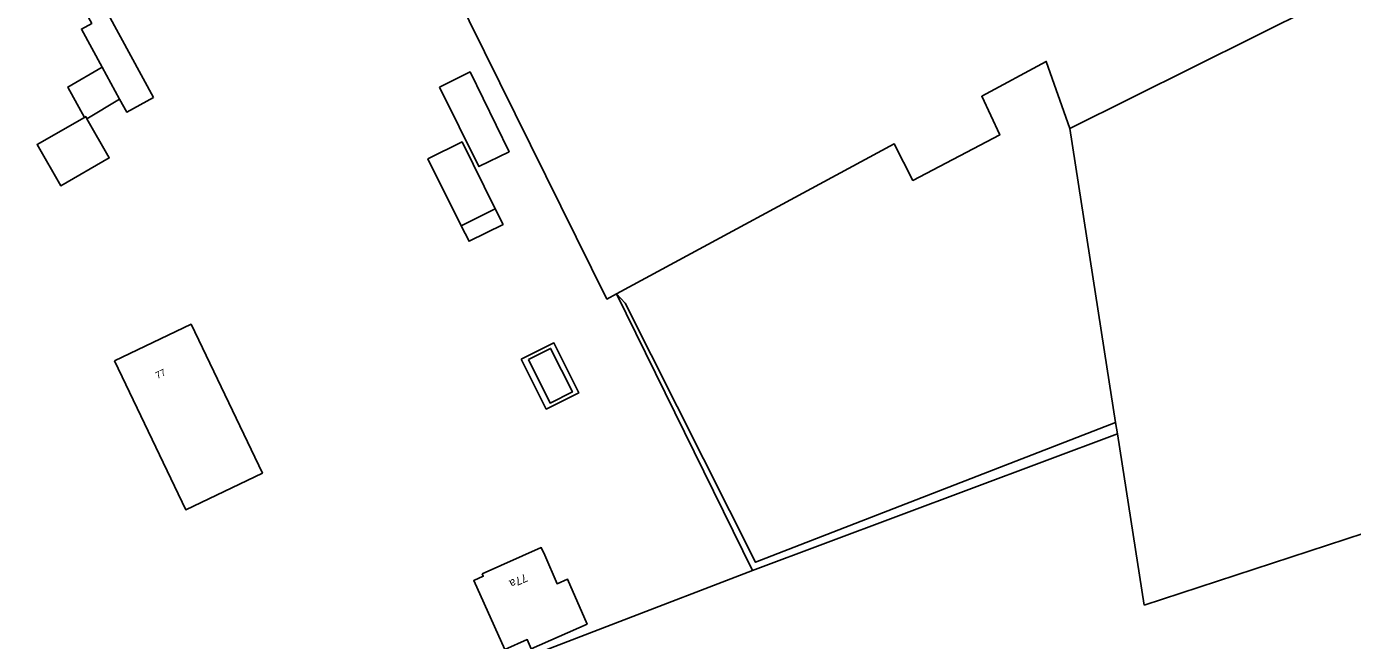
# Model space of a CAD drawing. Extents: x 135999 to 138000, y 396000 to 398501.
# Drawn here: x 137225.1 to 137419, y 397982.9 to 398072.7 of the extents above; entities that cross this region are included whole.
import ezdxf

# ---------------------------------------------------------------- set-up
doc = ezdxf.new("R2010")
doc.units = 0
for name, color, linetype in [('gg-afsc-draadraster', 7, 'Continuous'), ('gg-afsc-lijn draadraster', 7, 'Continuous'), ('gg-anno-huisnummerreeks BGT', 7, 'Continuous'), ('gg-bbg-gedigitaliseerde bebouwing', 7, 'Continuous'), ('gg-bbg-gedigitaliseerde bijgebouw', 7, 'Continuous'), ('gg-bbg-hoofdgebouw', 7, 'Continuous'), ('gg-bbg-luifel en loopbrug', 7, 'Continuous'), ('gg-knt-bronhoudergrens', 7, 'Continuous'), ('gt-anno-plantopografie huisnummer', 7, 'Continuous'), ('gt-bbg-plantopografie pand', 7, 'Continuous'), ('gt-grn-groengrens', 7, 'Continuous'), ('gt-grn-vlakafsluiter', 7, 'Continuous')]:
    doc.layers.add(name, color=color, linetype=linetype)

msp = doc.modelspace()

# ---------------------------------------------------------------- linework, layer by layer
at = {"layer": 'gg-afsc-draadraster'}
msp.add_line((137447.14, 398007.27), (137388.54, 397988.04), dxfattribs=at)
at = {"layer": 'gg-afsc-lijn draadraster'}
msp.add_line((137447.14, 398007.27), (137388.54, 397988.04), dxfattribs=at)
msp.add_lwpolyline([(137311.41, 398033.63), (137331.26, 397993.15), (137291.19, 397977.73), (137299.48, 397958.39), (137255.08, 397935.8)], dxfattribs=at)
at = {"layer": 'gg-bbg-gedigitaliseerde bebouwing'}
msp.add_line((137236.17, 398066.79), (137238.73, 398062.08), dxfattribs=at)
for points in [[(137225.11, 398083.53), (137228.77, 398076.8), (137231.79, 398078.45), (137234.65, 398073.19), (137233.13, 398072.36), (137236.17, 398066.79)], [(137238.73, 398062.08), (137239.76, 398060.2), (137243.69, 398062.36)], [(137237.96, 398023.79), (137249.18, 398029.16), (137259.62, 398007.39), (137248.39, 398002.01), (137237.96, 398023.79)]]:
    msp.add_lwpolyline(points, dxfattribs=at)
at = {"layer": 'gg-bbg-gedigitaliseerde bijgebouw'}
msp.add_line((137288.69, 398043.58), (137293.67, 398046.06), dxfattribs=at)
for points in [[(137285.5, 398063.88), (137289.98, 398066.08), (137295.69, 398054.4), (137291.27, 398052.24), (137285.5, 398063.88)], [(137233.58, 398059.44), (137226.65, 398055.47), (137230.11, 398049.43), (137237.22, 398053.51), (137233.93, 398059.24)], [(137233.93, 398059.24), (137233.76, 398059.54), (137233.58, 398059.44)], [(137293.67, 398046.06), (137288.8, 398055.84), (137283.82, 398053.36), (137288.69, 398043.58)], [(137298.51, 398024.01), (137301.69, 398017.63), (137304.94, 398019.25), (137301.76, 398025.63), (137298.51, 398024.01)]]:
    msp.add_lwpolyline(points, dxfattribs=at)
at = {"layer": 'gg-bbg-hoofdgebouw'}
msp.add_lwpolyline([(137243.69, 398062.36), (137237.03, 398074.53), (137240.06, 398076.19), (137237.2, 398081.39), (137239.41, 398082.61), (137235.72, 398089.31)], dxfattribs=at)
at = {"layer": 'gg-bbg-luifel en loopbrug'}
msp.add_line((137238.73, 398062.08), (137233.93, 398059.24), dxfattribs=at)
for points in [[(137233.58, 398059.44), (137231.15, 398063.87), (137236.17, 398066.79)], [(137288.69, 398043.58), (137289.83, 398041.3), (137294.81, 398043.78), (137293.67, 398046.06)], [(137297.47, 398024.06), (137301.11, 398016.76), (137305.86, 398019.12), (137302.23, 398026.43), (137297.47, 398024.06)]]:
    msp.add_lwpolyline(points, dxfattribs=at)
at = {"layer": 'gg-knt-bronhoudergrens'}
for q in [(137384.38, 398014.8), (137388.54, 397988.04)]:
    msp.add_line((137384.64, 398013.12), q, dxfattribs=at)
for points in [[(137377.69, 398057.83), (137374.25, 398067.62), (137364.81, 398062.52), (137367.43, 398056.87), (137354.73, 398050.21), (137351.98, 398055.57), (137311.41, 398033.63)], [(137377.69, 398057.83), (137383.12, 398022.94), (137384.38, 398014.8)], [(137311.41, 398033.63), (137312.66, 398032.27), (137331.71, 397994.33), (137384.38, 398014.8)], [(137291.19, 397977.73), (137331.26, 397993.15), (137384.64, 398013.12)]]:
    msp.add_lwpolyline(points, dxfattribs=at)
at = {"layer": 'gt-bbg-plantopografie pand'}
msp.add_lwpolyline([(137291.74, 397992.62), (137300.39, 397996.48), (137300.89, 397995.36), (137302.69, 397991.18), (137304.22, 397991.86), (137307.09, 397985.29), (137298.9, 397981.67), (137298.33, 397983.01), (137295.08, 397981.59), (137290.52, 397991.66), (137291.91, 397992.28), (137291.74, 397992.62)], dxfattribs=at)
at = {"layer": 'gt-grn-groengrens'}
msp.add_lwpolyline([(137377.69, 398057.83), (137422.78, 398080.3), (137434.98, 398055.46), (137448.9, 398062.87)], dxfattribs=at)
at = {"layer": 'gt-grn-vlakafsluiter'}
msp.add_lwpolyline([(137275.9, 398104.14), (137281.78, 398092.08), (137280.92, 398091.64), (137309.98, 398032.85), (137311.41, 398033.63)], dxfattribs=at)

# ---------------------------------------------------------------- texts
at = {"layer": 'gg-anno-huisnummerreeks BGT'}
msp.add_text('77', height=1, rotation=25.6, dxfattribs=at).set_placement((137244.25, 398021.14))
at = {"layer": 'gt-anno-plantopografie huisnummer'}
msp.add_text('77a', height=1.2, rotation=204.0452, dxfattribs=at).set_placement((137298.04, 397992.7))

doc.saveas('drawing.dxf')
